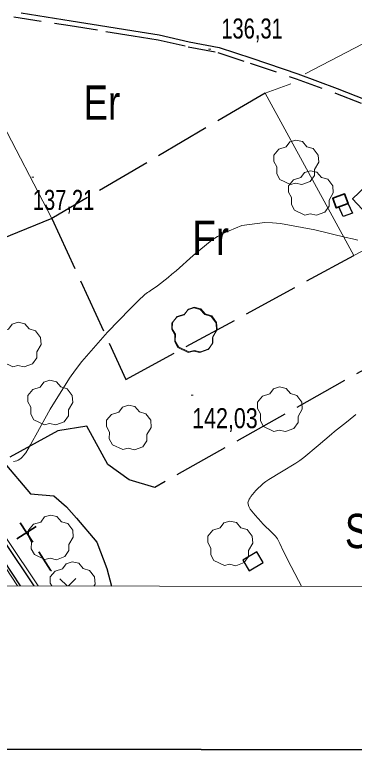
# Model space of a CAD drawing. Extents: x 487425 to 492029, y 4383576 to 4386788.
# Drawn here: x 488330.4 to 488478.6, y 4384052.3 to 4384377.8 of the extents above; entities that cross this region are included whole.
import ezdxf
from ezdxf.enums import TextEntityAlignment as Align

# ---------------------------------------------------------------- set-up
doc = ezdxf.new("R2010")
doc.units = 0
doc.header["$LTSCALE"] = 4
doc.linetypes.add('LONG_DASHED', pattern=[7.5, 6, -1.5])
doc.linetypes.add('MEDIUM_DASHED', pattern=[4.5, 3, -1.5])
for name, color, linetype, lineweight in [('1', 7, 'Continuous', 13), ('21', 7, 'Continuous', 25), ('25', 7, 'LONG_DASHED', 25), ('29', 7, 'Continuous', 13), ('34', 7, 'Continuous', 35), ('36', 7, 'Continuous', 25), ('38', 7, 'Continuous', 25), ('47', 7, 'Continuous', 35), ('48', 7, 'MEDIUM_DASHED', 25), ('51', 7, 'Continuous', 13), ('7', 7, 'Continuous', 13), ('9', 7, 'Continuous', 13)]:
    doc.layers.add(name, color=color, linetype=linetype, lineweight=lineweight)
doc.layers.add('31', color=7, linetype='Continuous')

msp = doc.modelspace()

# ---------------------------------------------------------------- linework, layer by layer
at = {"layer": '1', "lineweight": 35}
msp.add_lwpolyline([(487611.46, 4386512.7), (491328.86, 4386507.3), (491325.3, 4384052.3), (487607.9, 4384057.7)], close=True, dxfattribs=at)
at = {"layer": '1'}
msp.add_lwpolyline([(487681.9, 4386441.2), (491258.2, 4386436), (491255.4, 4384123.8), (487678, 4384129)], close=True, dxfattribs=at)
at = {"layer": '21'}
msp.add_lwpolyline([(488475.87, 4384295.42), (488477.91, 4384291.11), (488473.77, 4384289.65), (488471.94, 4384293.79)], close=True, dxfattribs=at)
at = {"layer": '25'}
for points in [[(488439.72, 4384343.61), (488346.6, 4384288.7), (488378.88, 4384218.34), (488478.4, 4384272.59)], [(488346.6, 4384288.7), (488283.29, 4384263.01), (488248.67, 4384332.48)], [(488500.54, 4384232.57), (488391.47, 4384171.16), (488380.26, 4384174.51), (488371.03, 4384181.22), (488361.77, 4384197.9), (488349.22, 4384195.94), (488325.13, 4384182.64), (488337.28, 4384168.32), (488347.47, 4384167.38), (488352.97, 4384162.67), (488357.34, 4384157.74), (488366.14, 4384147.21), (488370.51, 4384135.61), (488372.62, 4384127.99)]]:
    msp.add_lwpolyline(points, dxfattribs=at)
at = {"layer": '29'}
for points in [[(488450.73, 4384303.65), (488446.19, 4384305.77), (488444.78, 4384308.31), (488444.88, 4384311.29), (488443.51, 4384313.7), (488443.55, 4384316.45), (488445.71, 4384319.05), (488448.9, 4384320.05), (488450.55, 4384322.24), (488453.12, 4384323.07), (488455.98, 4384322.42), (488457.93, 4384320.15), (488460.74, 4384319.33), (488462.87, 4384316.48), (488463.11, 4384313.35), (488461.23, 4384310.2), (488461.23, 4384307.52), (488459.41, 4384304.91), (488455.79, 4384303.57), (488453.02, 4384304.2)], [(488457.1, 4384290.23), (488452.56, 4384292.35), (488451.15, 4384294.89), (488451.25, 4384297.87), (488449.88, 4384300.28), (488449.92, 4384303.03), (488452.08, 4384305.63), (488455.27, 4384306.63), (488456.92, 4384308.82), (488459.49, 4384309.65), (488462.35, 4384309), (488464.3, 4384306.73), (488467.11, 4384305.91), (488469.24, 4384303.06), (488469.48, 4384299.93), (488467.6, 4384296.78), (488467.6, 4384294.1), (488465.78, 4384291.49), (488462.16, 4384290.15), (488459.39, 4384290.78)], [(488406.15, 4384230.19), (488401.61, 4384232.31), (488400.2, 4384234.85), (488400.3, 4384237.83), (488398.93, 4384240.24), (488398.97, 4384242.99), (488401.13, 4384245.59), (488404.32, 4384246.59), (488405.97, 4384248.78), (488408.54, 4384249.61), (488411.4, 4384248.96), (488413.35, 4384246.69), (488416.16, 4384245.87), (488418.29, 4384243.02), (488418.53, 4384239.89), (488416.65, 4384236.74), (488416.65, 4384234.06), (488414.83, 4384231.45), (488411.21, 4384230.11), (488408.44, 4384230.74)], [(488406.38, 4384230.49), (488401.84, 4384232.61), (488400.43, 4384235.15), (488400.53, 4384238.13), (488399.16, 4384240.54), (488399.2, 4384243.29), (488401.36, 4384245.89), (488404.55, 4384246.89), (488406.2, 4384249.08), (488408.77, 4384249.91), (488411.63, 4384249.26), (488413.58, 4384246.99), (488416.39, 4384246.17), (488418.52, 4384243.32), (488418.76, 4384240.19), (488416.88, 4384237.04), (488416.88, 4384234.36), (488415.06, 4384231.75), (488411.44, 4384230.41), (488408.67, 4384231.04)], [(488329.48, 4384223.93), (488324.94, 4384226.05), (488323.53, 4384228.59), (488323.63, 4384231.57), (488322.26, 4384233.98), (488322.3, 4384236.73), (488324.46, 4384239.33), (488327.65, 4384240.33), (488329.3, 4384242.52), (488331.87, 4384243.35), (488334.73, 4384242.7), (488336.68, 4384240.43), (488339.49, 4384239.61), (488341.62, 4384236.76), (488341.86, 4384233.63), (488339.98, 4384230.48), (488339.98, 4384227.8), (488338.16, 4384225.19), (488334.54, 4384223.85), (488331.77, 4384224.48)], [(488343.3, 4384198.57), (488338.76, 4384200.69), (488337.35, 4384203.23), (488337.45, 4384206.21), (488336.08, 4384208.62), (488336.12, 4384211.37), (488338.28, 4384213.97), (488341.47, 4384214.97), (488343.12, 4384217.16), (488345.69, 4384217.99), (488348.55, 4384217.34), (488350.5, 4384215.07), (488353.31, 4384214.25), (488355.44, 4384211.4), (488355.68, 4384208.27), (488353.8, 4384205.12), (488353.8, 4384202.44), (488351.98, 4384199.83), (488348.36, 4384198.49), (488345.59, 4384199.12)], [(488443.57, 4384195.63), (488439.03, 4384197.75), (488437.62, 4384200.29), (488437.72, 4384203.27), (488436.35, 4384205.68), (488436.39, 4384208.43), (488438.55, 4384211.03), (488441.74, 4384212.03), (488443.39, 4384214.22), (488445.96, 4384215.05), (488448.82, 4384214.4), (488450.77, 4384212.13), (488453.58, 4384211.31), (488455.71, 4384208.46), (488455.95, 4384205.33), (488454.07, 4384202.18), (488454.07, 4384199.5), (488452.25, 4384196.89), (488448.63, 4384195.55), (488445.86, 4384196.18)], [(488377.61, 4384187.68), (488373.07, 4384189.8), (488371.66, 4384192.34), (488371.76, 4384195.32), (488370.39, 4384197.73), (488370.43, 4384200.48), (488372.59, 4384203.08), (488375.78, 4384204.08), (488377.43, 4384206.27), (488380, 4384207.1), (488382.86, 4384206.45), (488384.81, 4384204.18), (488387.62, 4384203.36), (488389.75, 4384200.51), (488389.99, 4384197.38), (488388.11, 4384194.23), (488388.11, 4384191.55), (488386.29, 4384188.94), (488382.67, 4384187.6), (488379.9, 4384188.23)], [(488343.53, 4384139.6), (488338.99, 4384141.72), (488337.58, 4384144.26), (488337.68, 4384147.24), (488336.31, 4384149.65), (488336.35, 4384152.4), (488338.51, 4384155), (488341.7, 4384156), (488343.35, 4384158.19), (488345.92, 4384159.02), (488348.78, 4384158.37), (488350.73, 4384156.1), (488353.54, 4384155.28), (488355.67, 4384152.43), (488355.91, 4384149.3), (488354.03, 4384146.15), (488354.03, 4384143.47), (488352.21, 4384140.86), (488348.59, 4384139.52), (488345.82, 4384140.15)], [(488421.9, 4384136.98), (488417.36, 4384139.1), (488415.95, 4384141.64), (488416.05, 4384144.62), (488414.68, 4384147.03), (488414.72, 4384149.78), (488416.88, 4384152.38), (488420.07, 4384153.38), (488421.72, 4384155.57), (488424.29, 4384156.4), (488427.15, 4384155.75), (488429.1, 4384153.48), (488431.91, 4384152.66), (488434.04, 4384149.81), (488434.28, 4384146.68), (488432.4, 4384143.53), (488432.4, 4384140.85), (488430.58, 4384138.24), (488426.96, 4384136.9), (488424.19, 4384137.53)]]:
    msp.add_lwpolyline(points, close=True, dxfattribs=at)
msp.add_lwpolyline([(488346.5, 4384128.03), (488345.83, 4384129.21), (488345.87, 4384131.96), (488348.03, 4384134.56), (488351.22, 4384135.56), (488352.87, 4384137.75), (488355.44, 4384138.58), (488358.3, 4384137.93), (488360.25, 4384135.66), (488363.06, 4384134.84), (488365.19, 4384131.99), (488365.43, 4384128.86), (488364.92, 4384128)], dxfattribs=at)
at = {"layer": '34'}
for p, q in [((488332.79, 4384155.59), (488338.19, 4384147.17)), ((488339.69, 4384154.08), (488331.28, 4384148.68)), ((488349.98, 4384131.17), (488353.26, 4384128.02)), ((488357.05, 4384131.31), (488353.89, 4384128.02))]:
    msp.add_line(p, q, dxfattribs=at)
msp.add_lwpolyline([(488340.89, 4384142.97), (488346, 4384135), (488346.38, 4384134.63)], dxfattribs=at)
at = {"layer": '36'}
for points in [[(488325.75, 4384147.54), (488338.74, 4384128.04)], [(488321.7, 4384144.67), (488332.78, 4384128.05)]]:
    msp.add_lwpolyline(points, dxfattribs=at)
at = {"layer": '38', "linetype": 'MEDIUM_DASHED'}
msp.add_lwpolyline([(488329.99, 4384376.93), (488354.6, 4384373.09), (488370.18, 4384370.59), (488382.08, 4384368.65), (488393.06, 4384366.95), (488406.14, 4384363.89), (488419.04, 4384361.34), (488433.17, 4384356.71), (488453.19, 4384349.88), (488470.41, 4384343.54), (488497.54, 4384332.84)], dxfattribs=at)
at = {"layer": '38'}
msp.add_lwpolyline([(488333.23, 4384378.65), (488354.95, 4384375.25), (488370.53, 4384372.75), (488382.43, 4384370.81), (488393.48, 4384369.11), (488406.6, 4384366.03), (488419.6, 4384363.47), (488433.87, 4384358.79), (488453.92, 4384351.95), (488471.2, 4384345.59), (488498.98, 4384334.64)], dxfattribs=at)
at = {"layer": '47'}
for points in [[(488483.75, 4384302.82), (488490.17, 4384295.88), (488484.28, 4384290.43), (488477.86, 4384297.37)], [(488475.93, 4384295.26), (488470.77, 4384293.35), (488469.21, 4384297.58), (488474.37, 4384299.49)]]:
    msp.add_lwpolyline(points, close=True, dxfattribs=at)
at = {"layer": '48'}
msp.add_lwpolyline([(488436.02, 4384142.89), (488429.97, 4384139.25), (488432.77, 4384134.6), (488438.82, 4384138.24)], close=True, dxfattribs=at)
at = {"layer": '51'}
for p, q in [((488595.83, 4384424.76), (488457.22, 4384351.96)), ((488310.26, 4384358.51), (488346.6, 4384288.7))]:
    msp.add_line(p, q, dxfattribs=at)
for points in [[(488539.36, 4384304.36), (488478.38, 4384272.57), (488439.72, 4384343.61), (488450.87, 4384347.61)], [(488289.73, 4384186.21), (488290.13, 4384185.63), (488304.43, 4384166.14), (488320.92, 4384144.12), (488331.63, 4384128.05)], [(488299.08, 4384186), (488310.39, 4384170.56), (488326.98, 4384148.41), (488340.56, 4384128.04)]]:
    msp.add_lwpolyline(points, dxfattribs=at)
at = {"layer": '7'}
for p, q in [((488414.99, 4384362.86), (488415.99, 4384362.86)), ((488337.75, 4384306.88), (488338.75, 4384306.88)), ((488407.34, 4384211.41), (488408.34, 4384211.41))]:
    msp.add_line(p, q, dxfattribs=at)
at = {"layer": '9'}
for points in [[(488329.77, 4384182.48), (488331.22, 4384182.77), (488331.57, 4384182.9), (488331.91, 4384183.05), (488332.95, 4384183.77), (488333.84, 4384184.66), (488334.08, 4384184.93), (488334.32, 4384185.2), (488335.13, 4384186.23), (488337.25, 4384189.81), (488338.3, 4384191.69), (488339.56, 4384193.95), (488345.8, 4384205.32), (488354.25, 4384218.93), (488356.91, 4384222.6), (488359.7, 4384226.24), (488370.9, 4384239.04), (488380.74, 4384249.2), (488382.67, 4384251.17), (488384.25, 4384252.78), (488387.1, 4384255.53), (488388.32, 4384256.34), (488388.88, 4384256.72), (488389.54, 4384257.17), (488392.71, 4384259.35), (488397.41, 4384262.97), (488399.03, 4384264.33), (488400.78, 4384265.85), (488408.27, 4384272.61), (488416.63, 4384279.35), (488418.95, 4384280.86), (488421.26, 4384282.2), (488429.59, 4384285.74), (488439.54, 4384286.96), (488442.87, 4384286.85), (488446.45, 4384286.54), (488461.46, 4384283.77), (488475.16, 4384280.47), (488477.92, 4384279.83), (488480.22, 4384279.3)], [(488455.57, 4384127.87), (488454.24, 4384130.47), (488449.48, 4384139.54), (488448.53, 4384141.44), (488447.72, 4384143.06), (488446.13, 4384146.67), (488445.16, 4384148.62), (488444.74, 4384149.2), (488444.27, 4384149.78), (488442.03, 4384152.03), (488439.39, 4384154.51), (488438.66, 4384155.25), (488437.93, 4384156.01), (488435.3, 4384158.93), (488433.21, 4384161.64), (488432.82, 4384162.27), (488432.52, 4384162.83), (488432.13, 4384164.43), (488432.76, 4384166), (488433.1, 4384166.56), (488433.51, 4384167.17), (488435.6, 4384169.81), (488438.88, 4384172.87), (488440.05, 4384173.74), (488441.32, 4384174.63), (488446.84, 4384177.92), (488453.1, 4384181.74), (488454.84, 4384182.95), (488456.58, 4384184.23), (488462.92, 4384189.41), (488468.68, 4384194.41), (488470.07, 4384195.57), (488471.36, 4384196.63), (488475.29, 4384199.67), (488478.48, 4384202.24), (488479.31, 4384203.01)]]:
    msp.add_lwpolyline(points, dxfattribs=at)

# ---------------------------------------------------------------- texts
at = {"layer": '31'}
for s, width, p in [('Er', 0.8, (488368.41, 4384331.96)), ('Fr', 0.85, (488415.83, 4384272.78)), ('S', 0.8, (488479.91, 4384144.57))]:
    msp.add_text(s, height=15, dxfattribs=dict(at, width=width)).set_placement(p, align=Align.CENTER)
at = {"layer": '7'}
for s, width, p in [('136,31', 0.75, (488420.57, 4384367.45)), ('137,21', 0.75, (488338.25, 4384292.51)), ('142,03', 0.8, (488407.84, 4384197.04))]:
    msp.add_text(s, height=8.75, dxfattribs=dict(at, width=width)).set_placement(p)

doc.saveas('drawing.dxf')
